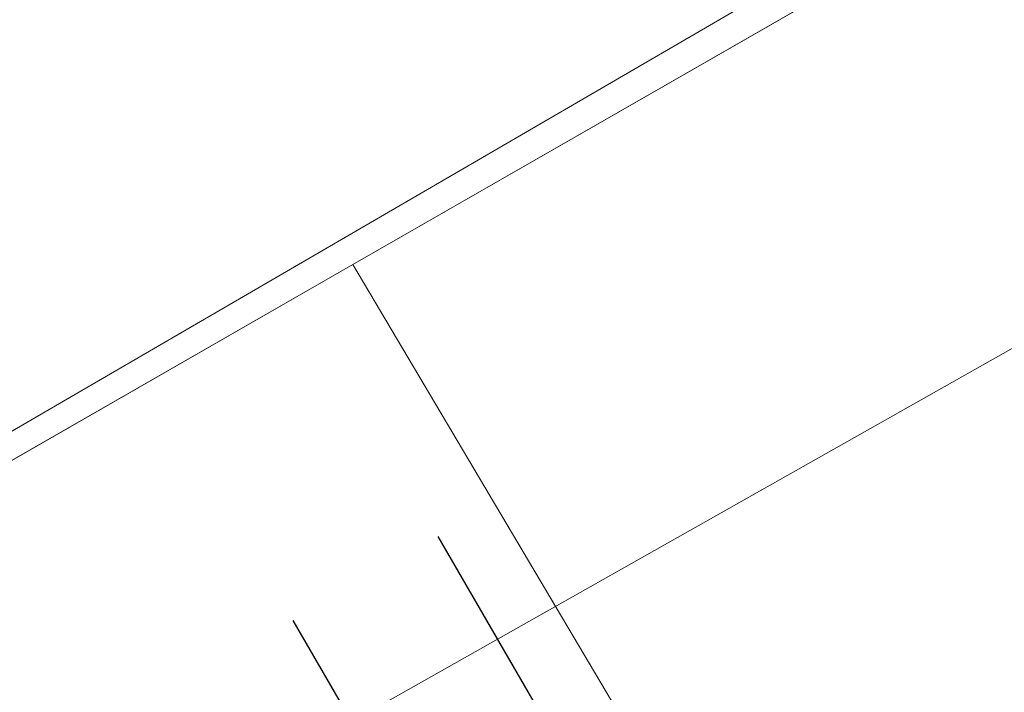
# Model space of a CAD drawing. Header units: metres. Extents: x 163628 to 167855, y 402678 to 405435.
# Tile 413 of 656: x 167381.382 to 167381.852, y 404855.215 to 404855.537. Entities that reach past the tile are written whole.
import ezdxf

# ---------------------------------------------------------------- set-up
doc = ezdxf.new("R2010")
doc.units = ezdxf.units.M
doc.linetypes.add('X-CA190022.004-UO-DWM_Snelfietsroute$0$VH-OPSLUITBAND_80X200', pattern=[14, 8, -2, 2, -2])
for name, color, linetype, lineweight in [('X-CA190022.004-UO-BGT_Ondergrond$0$GE_201_SHDHek_Lijn_GEM', 253, 'X-CA190022.004-UO-BGT_Ondergrond$0$Hekwerk', 9), ('X-CA190022.004-UO-BGT_Ondergrond$0$GE_317_WGDVoetpad_Vlak_GEM', 253, 'Continuous', 9), ('X-CA190022.004-UO-BGT_Ondergrond$0$GE_367_OWGBerm_groenvoorziening_grasenk_GEM', 253, 'Continuous', 9), ('X-CA190022.004-UO-BGT_Ondergrond$0$GE_401_OTDErf_Vlak_GEM', 253, 'Continuous', 9), ('X-CA190022.004-UO-DTM inmeting$0$B-ME-KG-BEHEERGRENS-G', 246, 'X-CA190022.004-UO-DTM inmeting$0$KG-BG', 0), ('X-CA190022.004-UO-DWM_Snelfietsroute$0$N-WE-VH-KANTOPSLUITING_ACHTERKANTBAND-G', 125, 'Continuous', 25), ('X-CA190022.004-UO-DWM_Snelfietsroute$0$N-WE-VH-KANTOPSLUITING_OPSLUITBAND_80X200-G', 125, 'X-CA190022.004-UO-DWM_Snelfietsroute$0$VH-OPSLUITBAND_80X200', 25), ('X-CA190022.004-UO-KAD_Percelen$0$B-WE-KG-GRENS_PERCEEL-GV', 150, 'Continuous', 9)]:
    doc.layers.add(name, color=color, linetype=linetype, lineweight=lineweight)
doc.linetypes.add('X-CA190022.004-UO-BGT_Ondergrond$0$Hekwerk', pattern='A,5,-1.5,[2,dgnlstyle-Veghel.shx,S=0.007937,R=0,X=0,Y=0],-1.5', length=8)
doc.linetypes.add('X-CA190022.004-UO-DTM inmeting$0$KG-BG', pattern='A,5.5,-2,[4,NLCS.SHX,S=1,R=0,X=0,Y=0],-2', length=9.5)

msp = doc.modelspace()

# ---------------------------------------------------------------- linework, layer by layer
at = {"layer": 'X-CA190022.004-UO-BGT_Ondergrond$0$GE_201_SHDHek_Lijn_GEM'}
for p, q in [((167382.913, 404856.207), (167381.541, 404855.42)), ((167381.541, 404855.42), (167380.788, 404854.987))]:
    msp.add_line(p, q, dxfattribs=at)
at = {"layer": 'X-CA190022.004-UO-BGT_Ondergrond$0$GE_317_WGDVoetpad_Vlak_GEM', "flags": 128}
msp.add_lwpolyline([(167381.541, 404855.42), (167382.306, 404854.129), (167381.557, 404853.698), (167380.788, 404854.987), (167381.541, 404855.42)], dxfattribs=at)
at = {"layer": 'X-CA190022.004-UO-BGT_Ondergrond$0$GE_367_OWGBerm_groenvoorziening_grasenk_GEM', "flags": 128}
msp.add_lwpolyline([(167386.437, 404856.505), (167382.306, 404854.129), (167381.541, 404855.42), (167382.913, 404856.207), (167385.635, 404857.979), (167386.437, 404856.505)], dxfattribs=at)
at = {"layer": 'X-CA190022.004-UO-BGT_Ondergrond$0$GE_401_OTDErf_Vlak_GEM', "flags": 128}
msp.add_lwpolyline([(167400.133, 404929.779), (167399.078, 404915.725), (167398.959, 404906.913), (167399.061, 404897.697), (167398.739, 404883.182), (167399.417, 404876.868), (167400.885, 404874.795), (167402.566, 404873.189), (167404.019, 404872.416), (167404.185, 404870.05), (167386.457, 404858.513), (167385.635, 404857.979), (167382.913, 404856.207), (167381.541, 404855.42), (167380.788, 404854.987), (167368.252, 404847.792)], dxfattribs=at)
at = {"layer": 'X-CA190022.004-UO-DTM inmeting$0$B-ME-KG-BEHEERGRENS-G', "ltscale": 0.5}
msp.add_line((167382.963, 404856.005, 9.164), (167381.54047, 404855.20151, 9.08096), dxfattribs=at)
at = {"layer": 'X-CA190022.004-UO-DWM_Snelfietsroute$0$N-WE-VH-KANTOPSLUITING_ACHTERKANTBAND-G', "ltscale": 0.2, "flags": 128}
msp.add_lwpolyline([(167381.58166, 404855.28991), (167381.98324, 404854.598), (167393.93447, 404861.53438)], dxfattribs=at)
at = {"layer": 'X-CA190022.004-UO-DWM_Snelfietsroute$0$N-WE-VH-KANTOPSLUITING_OPSLUITBAND_80X200-G', "ltscale": 0.2, "flags": 128}
msp.add_lwpolyline([(167381.51247, 404855.24975), (167381.9542, 404854.48865), (167393.97463, 404861.46519)], dxfattribs=at)
at = {"layer": 'X-CA190022.004-UO-KAD_Percelen$0$B-WE-KG-GRENS_PERCEEL-GV', "flags": 128}
msp.add_lwpolyline([(167351.109, 404832.026), (167388.083, 404853.445), (167404.654, 404864.349), (167413.139, 404869.932), (167419.395, 404873.889), (167419.331, 404879.921), (167404.164, 404870.058), (167382.833, 404856.187), (167374.007, 404851.05), (167366.213, 404846.514)], dxfattribs=at)
msp.add_lwpolyline([(167363.869, 404872.847), (167374.007, 404851.05), (167382.833, 404856.187), (167373.073, 404877.13)], close=True, dxfattribs=at)

doc.saveas('drawing.dxf')
